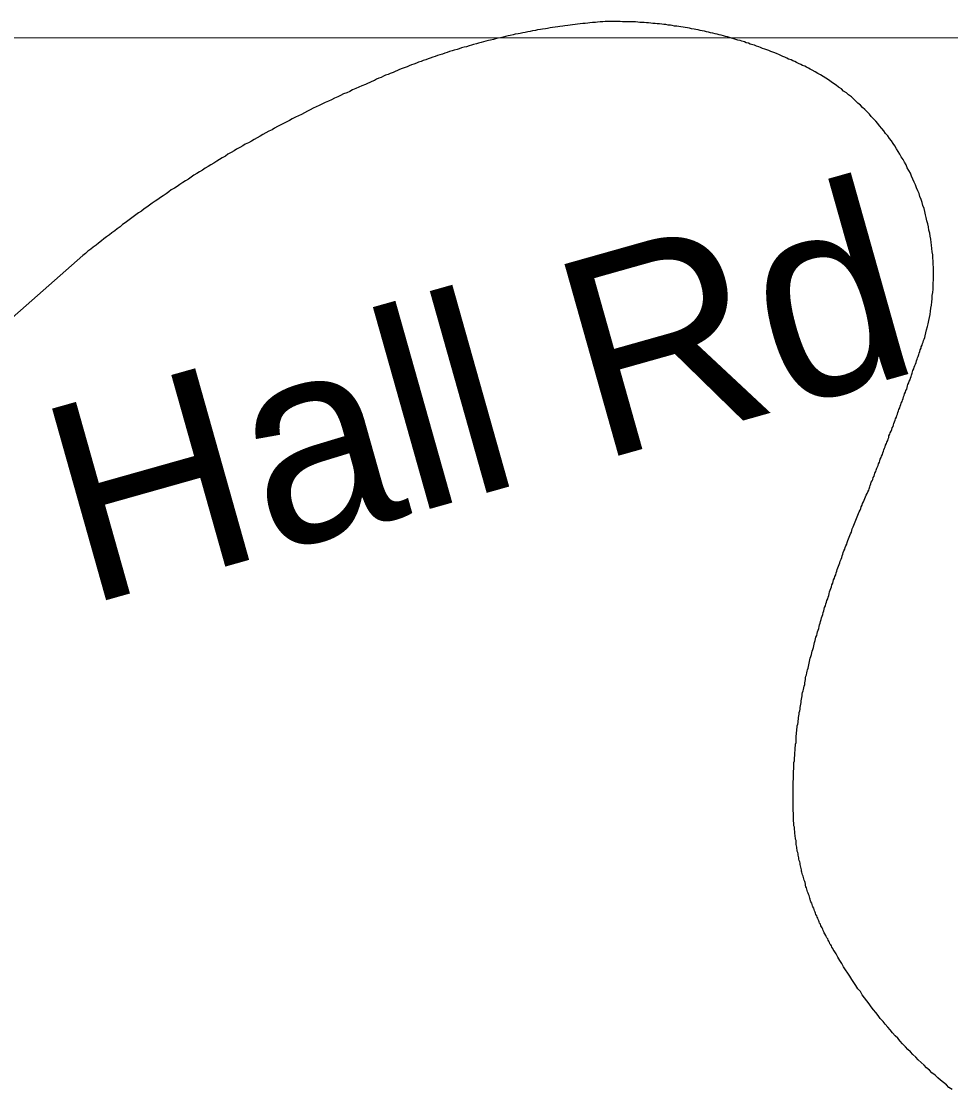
# Model space of a CAD drawing. Extents: x 1268485 to 1426702, y 514839 to 616766.
# Drawn here: x 1372641.4 to 1372947.8, y 572895.3 to 573247.4 of the extents above; entities that cross this region are included whole.
import ezdxf

# ---------------------------------------------------------------- set-up
doc = ezdxf.new("R2010")
doc.units = 0
for name, color, linetype in [('Old_Level_10', 7, 'Continuous'), ('Old_Level_35', 7, 'Continuous'), ('Old_Level_63', 7, 'Continuous')]:
    doc.layers.add(name, color=color, linetype=linetype)

msp = doc.modelspace()

# ---------------------------------------------------------------- linework, layer by layer
at = {"layer": 'Old_Level_35'}
for points in [[(1372833.848, 573247.398), (1372833.131, 573247.296), (1372832.208, 573247.245), (1372831.388, 573247.142), (1372830.67, 573247.04), (1372829.747, 573246.988), (1372828.825, 573246.937), (1372828.107, 573246.835), (1372827.287, 573246.732), (1372826.467, 573246.68), (1372825.646, 573246.578), (1372824.724, 573246.475), (1372824.006, 573246.373), (1372823.083, 573246.27), (1372822.366, 573246.168), (1372821.545, 573246.065), (1372820.623, 573245.963), (1372819.905, 573245.809), (1372818.982, 573245.707), (1372818.265, 573245.604), (1372817.342, 573245.502), (1372816.522, 573245.399), (1372815.701, 573245.245), (1372814.881, 573245.04), (1372814.163, 573244.938), (1372813.241, 573244.835), (1372812.523, 573244.682), (1372811.6, 573244.579), (1372810.883, 573244.374), (1372809.96, 573244.271), (1372809.14, 573244.066), (1372808.422, 573243.964), (1372807.499, 573243.759), (1372806.782, 573243.605), (1372805.859, 573243.451), (1372805.141, 573243.246), (1372804.218, 573243.144), (1372803.501, 573242.939), (1372802.578, 573242.734), (1372801.86, 573242.579), (1372801.04, 573242.374), (1372800.22, 573242.169), (1372799.4, 573242.016), (1372798.58, 573241.811), (1372797.759, 573241.606), (1372797.042, 573241.452), (1372796.119, 573241.247), (1372795.401, 573241.042), (1372794.581, 573240.836), (1372793.761, 573240.631), (1372793.043, 573240.426), (1372792.12, 573240.17), (1372791.403, 573240.016), (1372790.48, 573239.76), (1372789.762, 573239.555), (1372789.045, 573239.299), (1372788.122, 573239.043), (1372787.404, 573238.888), (1372786.481, 573238.633), (1372785.764, 573238.376), (1372785.046, 573238.12), (1372784.123, 573237.863), (1372783.406, 573237.71), (1372782.585, 573237.453), (1372781.765, 573237.146), (1372781.048, 573236.89), (1372780.227, 573236.633), (1372779.407, 573236.377), (1372778.587, 573236.12), (1372777.869, 573235.864), (1372777.049, 573235.557), (1372776.229, 573235.3), (1372775.511, 573235.044), (1372774.793, 573234.737), (1372773.871, 573234.48), (1372773.153, 573234.172), (1372772.333, 573233.916), (1372771.615, 573233.609), (1372770.795, 573233.301), (1372769.975, 573233.044), (1372769.257, 573232.737), (1372768.539, 573232.429), (1372767.617, 573232.122), (1372766.899, 573231.814), (1372766.079, 573231.507), (1372765.361, 573231.199), (1372764.643, 573230.891), (1372763.926, 573230.584), (1372763.003, 573230.225), (1372762.285, 573229.918), (1372761.465, 573229.61), (1372760.747, 573229.303), (1372760.03, 573228.943), (1372759.21, 573228.636), (1372758.492, 573228.328), (1372757.774, 573227.918), (1372756.954, 573227.611), (1372756.236, 573227.252), (1372755.519, 573226.945), (1372754.801, 573226.585)], [(1372902.131, 573231.302), (1372901.516, 573231.609), (1372900.901, 573231.917), (1372900.285, 573232.276), (1372899.67, 573232.584), (1372898.953, 573232.891), (1372898.337, 573233.199), (1372897.62, 573233.506), (1372897.005, 573233.814), (1372896.389, 573234.121), (1372895.774, 573234.429), (1372895.159, 573234.737), (1372894.339, 573234.992), (1372893.724, 573235.3), (1372893.109, 573235.557), (1372892.493, 573235.864), (1372891.776, 573236.12), (1372891.161, 573236.428), (1372890.545, 573236.685), (1372889.828, 573236.992), (1372889.11, 573237.248), (1372888.495, 573237.505), (1372887.88, 573237.761), (1372887.162, 573238.017), (1372886.547, 573238.273), (1372885.727, 573238.478), (1372885.112, 573238.735), (1372884.496, 573238.991), (1372883.779, 573239.248), (1372883.164, 573239.504), (1372882.548, 573239.709), (1372881.728, 573239.914), (1372881.113, 573240.17), (1372880.395, 573240.376), (1372879.78, 573240.631), (1372878.96, 573240.836), (1372878.345, 573241.042), (1372877.627, 573241.247), (1372877.012, 573241.452), (1372876.294, 573241.606), (1372875.577, 573241.862), (1372874.859, 573242.067), (1372874.244, 573242.272), (1372873.526, 573242.426), (1372872.911, 573242.631), (1372872.091, 573242.836), (1372871.476, 573242.99), (1372870.758, 573243.144), (1372870.143, 573243.297), (1372869.425, 573243.502), (1372868.605, 573243.605), (1372867.99, 573243.81), (1372867.272, 573243.964), (1372866.657, 573244.117), (1372865.837, 573244.271), (1372865.221, 573244.425), (1372864.504, 573244.579), (1372863.786, 573244.682), (1372863.171, 573244.835), (1372862.351, 573244.938), (1372861.633, 573245.143), (1372861.018, 573245.245), (1372860.3, 573245.399), (1372859.583, 573245.45), (1372858.865, 573245.553), (1372858.147, 573245.707), (1372857.532, 573245.809), (1372856.712, 573245.86), (1372855.994, 573246.014), (1372855.379, 573246.117), (1372854.661, 573246.168), (1372853.841, 573246.322), (1372853.226, 573246.373), (1372852.508, 573246.425), (1372851.791, 573246.578), (1372850.97, 573246.63), (1372850.355, 573246.68), (1372849.638, 573246.732), (1372848.92, 573246.835), (1372848.202, 573246.885), (1372847.484, 573246.937), (1372846.767, 573246.988), (1372846.152, 573247.04), (1372845.331, 573247.04), (1372844.614, 573247.142), (1372843.896, 573247.193), (1372843.281, 573247.193), (1372842.461, 573247.245), (1372841.743, 573247.245), (1372841.128, 573247.296), (1372840.41, 573247.296), (1372839.59, 573247.296), (1372838.872, 573247.398), (1372838.257, 573247.398), (1372837.539, 573247.398), (1372836.719, 573247.398), (1372836.002, 573247.398), (1372835.386, 573247.398), (1372834.669, 573247.398), (1372833.848, 573247.398)], [(1372939.348, 573143.744), (1372939.655, 573144.77), (1372939.86, 573145.744), (1372940.168, 573146.769), (1372940.373, 573147.743), (1372940.578, 573148.82), (1372940.783, 573149.793), (1372940.988, 573150.819), (1372941.091, 573151.896), (1372941.296, 573152.869), (1372941.501, 573153.894), (1372941.603, 573154.92), (1372941.706, 573155.945), (1372941.706, 573157.022), (1372941.911, 573157.995), (1372942.013, 573159.072), (1372942.013, 573160.148), (1372942.013, 573161.123), (1372942.116, 573162.199), (1372942.116, 573163.173), (1372942.116, 573164.25), (1372942.116, 573165.275), (1372942.116, 573166.3), (1372942.013, 573167.377), (1372942.013, 573168.351), (1372941.911, 573169.427), (1372941.911, 573170.453), (1372941.706, 573171.478), (1372941.603, 573172.503), (1372941.501, 573173.579), (1372941.398, 573174.554), (1372941.296, 573175.579), (1372940.988, 573176.604), (1372940.886, 573177.63), (1372940.578, 573178.603), (1372940.476, 573179.68), (1372940.271, 573180.705), (1372939.963, 573181.679), (1372939.758, 573182.704), (1372939.45, 573183.679), (1372939.245, 573184.704), (1372939.04, 573185.677), (1372938.63, 573186.703), (1372938.425, 573187.677), (1372938.015, 573188.702), (1372937.605, 573189.625), (1372937.4, 573190.65), (1372936.99, 573191.573), (1372936.58, 573192.547), (1372936.169, 573193.521), (1372935.759, 573194.444), (1372935.349, 573195.367), (1372934.837, 573196.392), (1372934.529, 573197.315), (1372934.016, 573198.186), (1372933.504, 573199.108), (1372933.094, 573200.083), (1372932.581, 573200.954), (1372932.171, 573201.877), (1372931.453, 573202.748), (1372931.043, 573203.671), (1372930.531, 573204.542), (1372929.915, 573205.414), (1372929.403, 573206.337), (1372928.788, 573207.105), (1372928.275, 573207.977), (1372927.66, 573208.797), (1372927.045, 573209.669), (1372926.327, 573210.489), (1372925.712, 573211.309), (1372925.097, 573212.129), (1372924.379, 573212.949), (1372923.764, 573213.77), (1372923.149, 573214.487), (1372922.328, 573215.307), (1372921.611, 573216.077), (1372920.996, 573216.795), (1372920.278, 573217.563), (1372919.458, 573218.332), (1372918.74, 573218.998), (1372918.022, 573219.768), (1372917.202, 573220.434), (1372916.484, 573221.101), (1372915.767, 573221.818), (1372915.049, 573222.484), (1372914.126, 573223.202), (1372913.409, 573223.817), (1372912.486, 573224.432), (1372911.768, 573225.15), (1372910.846, 573225.663), (1372910.025, 573226.329), (1372909.205, 573226.945), (1372908.385, 573227.508), (1372907.462, 573228.072), (1372906.642, 573228.636), (1372905.719, 573229.2), (1372904.899, 573229.764), (1372903.976, 573230.225), (1372903.156, 573230.789), (1372902.131, 573231.302)], [(1372754.801, 573226.585), (1372753.673, 573226.124), (1372752.648, 573225.663), (1372751.623, 573225.253), (1372750.597, 573224.792), (1372749.675, 573224.33), (1372748.649, 573223.869), (1372747.624, 573223.459), (1372746.599, 573222.997), (1372745.676, 573222.484), (1372744.651, 573222.074), (1372743.626, 573221.562), (1372742.6, 573221.101), (1372741.575, 573220.639), (1372740.652, 573220.178), (1372739.627, 573219.665), (1372738.602, 573219.203), (1372737.577, 573218.743), (1372736.654, 573218.23), (1372735.731, 573217.768), (1372734.706, 573217.255), (1372733.783, 573216.743), (1372732.758, 573216.23), (1372731.733, 573215.769), (1372730.707, 573215.257), (1372729.785, 573214.744), (1372728.862, 573214.231), (1372727.837, 573213.77), (1372726.914, 573213.257), (1372725.889, 573212.744), (1372724.863, 573212.181), (1372724.043, 573211.668), (1372723.018, 573211.206), (1372721.993, 573210.643), (1372720.967, 573210.13), (1372720.147, 573209.566), (1372719.122, 573209.053), (1372718.097, 573208.49), (1372717.276, 573207.926), (1372716.251, 573207.413), (1372715.226, 573206.9), (1372714.406, 573206.337), (1372713.38, 573205.773), (1372712.355, 573205.26), (1372711.535, 573204.696), (1372710.51, 573204.132), (1372709.484, 573203.569), (1372708.664, 573203.004), (1372707.639, 573202.441), (1372706.716, 573201.877), (1372705.793, 573201.313), (1372704.871, 573200.698), (1372703.845, 573200.134), (1372703.025, 573199.57), (1372702, 573199.006), (1372701.077, 573198.391), (1372700.155, 573197.827), (1372699.232, 573197.212), (1372698.207, 573196.648), (1372697.386, 573196.084), (1372696.464, 573195.417), (1372695.541, 573194.802), (1372694.618, 573194.239), (1372693.593, 573193.624), (1372692.773, 573193.008), (1372691.85, 573192.444), (1372690.825, 573191.829), (1372690.004, 573191.163), (1372689.082, 573190.548), (1372688.159, 573189.933), (1372687.236, 573189.318), (1372686.416, 573188.702), (1372685.493, 573188.087), (1372684.468, 573187.42), (1372683.648, 573186.805), (1372682.725, 573186.19), (1372681.905, 573185.575), (1372680.982, 573184.857), (1372679.957, 573184.242), (1372679.137, 573183.627), (1372678.214, 573183.012), (1372677.394, 573182.294), (1372676.471, 573181.679), (1372675.651, 573181.013), (1372674.728, 573180.398), (1372673.908, 573179.68), (1372672.985, 573179.065), (1372672.165, 573178.398), (1372671.242, 573177.68), (1372670.422, 573177.065), (1372669.499, 573176.399), (1372668.577, 573175.682), (1372667.756, 573175.015), (1372666.834, 573174.297), (1372666.013, 573173.682), (1372665.091, 573173.016), (1372664.27, 573172.298), (1372663.348, 573171.631), (1372662.527, 573170.914), (1372661.605, 573170.248)], [(1372661.605, 573170.248), (1372577.533, 573096.121), (1372480.134, 573017.637)], [(1372920.791, 573092.891), (1372920.893, 573093.353), (1372921.098, 573093.917), (1372921.201, 573094.429), (1372921.508, 573094.942), (1372921.611, 573095.455), (1372921.918, 573095.916), (1372922.123, 573096.429), (1372922.226, 573096.992), (1372922.534, 573097.505), (1372922.636, 573098.018), (1372922.841, 573098.479), (1372923.149, 573098.992), (1372923.251, 573099.505), (1372923.456, 573100.068), (1372923.661, 573100.581), (1372923.866, 573101.043), (1372923.969, 573101.555), (1372924.276, 573102.068), (1372924.482, 573102.581), (1372924.584, 573103.144), (1372924.892, 573103.606), (1372924.994, 573104.118), (1372925.302, 573104.631), (1372925.404, 573105.144), (1372925.609, 573105.707), (1372925.712, 573106.169), (1372926.019, 573106.682), (1372926.224, 573107.194), (1372926.327, 573107.707), (1372926.635, 573108.27), (1372926.737, 573108.732), (1372927.045, 573109.245), (1372927.147, 573109.757), (1372927.352, 573110.27), (1372927.455, 573110.833), (1372927.762, 573111.295), (1372927.865, 573111.808), (1372928.172, 573112.32), (1372928.378, 573112.833), (1372928.48, 573113.397), (1372928.788, 573113.858), (1372928.89, 573114.371), (1372929.095, 573114.884), (1372929.3, 573115.396), (1372929.505, 573115.96), (1372929.608, 573116.422), (1372929.915, 573116.934), (1372930.018, 573117.447), (1372930.223, 573117.959), (1372930.325, 573118.523), (1372930.633, 573118.985), (1372930.736, 573119.497), (1372931.043, 573120.01), (1372931.146, 573120.573), (1372931.351, 573121.086), (1372931.453, 573121.548), (1372931.761, 573122.06), (1372931.863, 573122.573), (1372932.171, 573123.137), (1372932.273, 573123.649), (1372932.479, 573124.111), (1372932.581, 573124.624), (1372932.889, 573125.187), (1372932.991, 573125.7), (1372933.299, 573126.212), (1372933.401, 573126.674), (1372933.606, 573127.238), (1372933.709, 573127.75), (1372934.016, 573128.263), (1372934.119, 573128.775), (1372934.427, 573129.288), (1372934.529, 573129.801), (1372934.734, 573130.313), (1372934.837, 573130.826), (1372935.144, 573131.39), (1372935.247, 573131.851), (1372935.349, 573132.364), (1372935.657, 573132.877), (1372935.759, 573133.441), (1372935.964, 573133.953), (1372936.169, 573134.414), (1372936.375, 573134.927), (1372936.477, 573135.491), (1372936.785, 573136.004), (1372936.887, 573136.517), (1372937.092, 573136.978), (1372937.297, 573137.542), (1372937.4, 573138.055), (1372937.605, 573138.567), (1372937.707, 573139.131), (1372938.015, 573139.643), (1372938.117, 573140.105), (1372938.425, 573140.618), (1372938.528, 573141.181), (1372938.733, 573141.694), (1372938.835, 573142.206), (1372939.04, 573142.668), (1372939.245, 573143.232), (1372939.348, 573143.744)], [(1372901.413, 573036.964), (1372901.516, 573037.476), (1372901.721, 573038.04), (1372901.926, 573038.707), (1372902.028, 573039.27), (1372902.131, 573039.835), (1372902.336, 573040.398), (1372902.541, 573041.013), (1372902.643, 573041.578), (1372902.746, 573042.141), (1372902.951, 573042.705), (1372903.156, 573043.32), (1372903.259, 573043.884), (1372903.361, 573044.448), (1372903.669, 573045.012), (1372903.771, 573045.576), (1372903.874, 573046.191), (1372904.079, 573046.755), (1372904.284, 573047.319), (1372904.386, 573047.882), (1372904.591, 573048.498), (1372904.797, 573049.062), (1372904.899, 573049.625), (1372905.104, 573050.19), (1372905.207, 573050.753), (1372905.412, 573051.317), (1372905.617, 573051.933), (1372905.719, 573052.496), (1372906.027, 573053.06), (1372906.129, 573053.624), (1372906.232, 573054.188), (1372906.539, 573054.752), (1372906.642, 573055.367), (1372906.847, 573055.931), (1372906.95, 573056.495), (1372907.257, 573057.059), (1372907.36, 573057.622), (1372907.667, 573058.187), (1372907.77, 573058.75), (1372907.872, 573059.315), (1372908.077, 573059.878), (1372908.282, 573060.493), (1372908.487, 573061.057), (1372908.59, 573061.621), (1372908.898, 573062.185), (1372909, 573062.749), (1372909.205, 573063.313), (1372909.513, 573063.877), (1372909.615, 573064.441), (1372909.923, 573065.004), (1372910.025, 573065.569), (1372910.23, 573066.132), (1372910.333, 573066.696), (1372910.64, 573067.26), (1372910.846, 573067.824), (1372911.051, 573068.388), (1372911.256, 573068.952), (1372911.358, 573069.515), (1372911.666, 573070.08), (1372911.871, 573070.643), (1372911.973, 573071.258), (1372912.281, 573071.771), (1372912.383, 573072.335), (1372912.588, 573072.899), (1372912.896, 573073.463), (1372912.999, 573073.976), (1372913.204, 573074.539), (1372913.511, 573075.104), (1372913.716, 573075.667), (1372913.921, 573076.231), (1372914.126, 573076.795), (1372914.331, 573077.359), (1372914.536, 573077.923), (1372914.742, 573078.487), (1372915.049, 573079.05), (1372915.254, 573079.615), (1372915.357, 573080.178), (1372915.664, 573080.742), (1372915.869, 573081.306), (1372916.074, 573081.87), (1372916.279, 573082.383), (1372916.484, 573082.946), (1372916.792, 573083.511), (1372916.997, 573084.074), (1372917.202, 573084.638), (1372917.407, 573085.202), (1372917.612, 573085.766), (1372917.92, 573086.227), (1372918.125, 573086.791), (1372918.33, 573087.355), (1372918.638, 573087.919), (1372918.74, 573088.483), (1372919.048, 573089.047), (1372919.253, 573089.56), (1372919.458, 573090.123), (1372919.765, 573090.687), (1372919.97, 573091.251), (1372920.278, 573091.815), (1372920.483, 573092.328), (1372920.791, 573092.891)], [(1372896.082, 572982.676), (1372896.082, 572983.189), (1372895.979, 572983.753), (1372895.979, 572984.316), (1372895.979, 572984.881), (1372895.979, 572985.444), (1372895.979, 572986.008), (1372895.979, 572986.521), (1372895.877, 572987.085), (1372895.877, 572987.649), (1372895.877, 572988.212), (1372895.877, 572988.725), (1372895.877, 572989.289), (1372895.877, 572989.853), (1372895.877, 572990.365), (1372895.877, 572990.93), (1372895.877, 572991.493), (1372895.877, 572992.057), (1372895.877, 572992.621), (1372895.877, 572993.185), (1372895.877, 572993.698), (1372895.877, 572994.261), (1372895.877, 572994.826), (1372895.877, 572995.389), (1372895.877, 572995.953), (1372895.877, 572996.517), (1372895.877, 572996.979), (1372895.979, 572997.542), (1372895.979, 572998.106), (1372895.979, 572998.67), (1372895.979, 572999.234), (1372895.979, 572999.798), (1372895.979, 573000.362), (1372896.082, 573000.875), (1372896.082, 573001.438), (1372896.082, 573002.002), (1372896.082, 573002.566), (1372896.082, 573003.13), (1372896.287, 573003.694), (1372896.287, 573004.206), (1372896.287, 573004.771), (1372896.389, 573005.334), (1372896.389, 573005.898), (1372896.389, 573006.462), (1372896.492, 573006.924), (1372896.492, 573007.487), (1372896.492, 573008.051), (1372896.594, 573008.615), (1372896.594, 573009.179), (1372896.799, 573009.692), (1372896.799, 573010.255), (1372896.799, 573010.82), (1372896.902, 573011.383), (1372896.902, 573011.947), (1372897.005, 573012.46), (1372897.005, 573013.024), (1372897.107, 573013.588), (1372897.107, 573014.101), (1372897.21, 573014.664), (1372897.21, 573015.177), (1372897.415, 573015.741), (1372897.517, 573016.304), (1372897.517, 573016.869), (1372897.62, 573017.381), (1372897.62, 573017.945), (1372897.722, 573018.509), (1372897.825, 573019.073), (1372897.825, 573019.585), (1372898.03, 573020.15), (1372898.132, 573020.713), (1372898.132, 573021.226), (1372898.235, 573021.738), (1372898.337, 573022.303), (1372898.542, 573022.866), (1372898.542, 573023.43), (1372898.645, 573023.943), (1372898.747, 573024.507), (1372898.85, 573025.071), (1372898.85, 573025.583), (1372898.953, 573026.147), (1372899.158, 573026.711), (1372899.26, 573027.172), (1372899.363, 573027.736), (1372899.465, 573028.3), (1372899.67, 573028.813), (1372899.67, 573029.377), (1372899.773, 573029.94), (1372899.875, 573030.453), (1372899.978, 573031.017), (1372900.08, 573031.581), (1372900.285, 573032.043), (1372900.388, 573032.606), (1372900.49, 573033.17), (1372900.593, 573033.683), (1372900.798, 573034.246), (1372900.901, 573034.759), (1372901.003, 573035.323), (1372901.106, 573035.887), (1372901.208, 573036.4), (1372901.413, 573036.964)], [(1372909.41, 572941.05), (1372909.103, 572941.46), (1372908.898, 572941.82), (1372908.59, 572942.23), (1372908.487, 572942.64), (1372908.282, 572942.998), (1372907.975, 572943.358), (1372907.872, 572943.819), (1372907.667, 572944.178), (1372907.36, 572944.588), (1372907.257, 572944.946), (1372906.95, 572945.356), (1372906.745, 572945.767), (1372906.642, 572946.126), (1372906.334, 572946.587), (1372906.129, 572946.946), (1372906.027, 572947.304), (1372905.719, 572947.766), (1372905.617, 572948.125), (1372905.412, 572948.586), (1372905.207, 572948.945), (1372905.002, 572949.304), (1372904.899, 572949.765), (1372904.591, 572950.124), (1372904.489, 572950.585), (1372904.284, 572950.944), (1372904.079, 572951.355), (1372903.976, 572951.765), (1372903.771, 572952.175), (1372903.669, 572952.585), (1372903.361, 572952.995), (1372903.259, 572953.456), (1372903.156, 572953.815), (1372902.849, 572954.225), (1372902.746, 572954.635), (1372902.643, 572955.046), (1372902.336, 572955.506), (1372902.233, 572955.866), (1372902.131, 572956.327), (1372902.028, 572956.737), (1372901.721, 572957.147), (1372901.618, 572957.557), (1372901.516, 572958.019), (1372901.413, 572958.377), (1372901.208, 572958.839), (1372901.106, 572959.249), (1372900.901, 572959.71), (1372900.798, 572960.069), (1372900.593, 572960.479), (1372900.49, 572960.94), (1372900.388, 572961.35), (1372900.285, 572961.761), (1372900.08, 572962.171), (1372899.978, 572962.632), (1372899.875, 572963.043), (1372899.773, 572963.504), (1372899.67, 572963.863), (1372899.465, 572964.324), (1372899.363, 572964.734), (1372899.26, 572965.196), (1372899.158, 572965.606), (1372898.953, 572966.067), (1372898.85, 572966.477), (1372898.747, 572966.939), (1372898.645, 572967.297), (1372898.645, 572967.759), (1372898.542, 572968.169), (1372898.337, 572968.63), (1372898.235, 572969.04), (1372898.132, 572969.502), (1372898.132, 572969.963), (1372898.03, 572970.373), (1372897.825, 572970.835), (1372897.722, 572971.245), (1372897.722, 572971.706), (1372897.62, 572972.116), (1372897.517, 572972.577), (1372897.517, 572972.988), (1372897.415, 572973.449), (1372897.21, 572973.859), (1372897.21, 572974.32), (1372897.107, 572974.731), (1372897.107, 572975.191), (1372897.005, 572975.602), (1372896.902, 572976.063), (1372896.902, 572976.524), (1372896.799, 572976.934), (1372896.799, 572977.396), (1372896.594, 572977.806), (1372896.594, 572978.267), (1372896.492, 572978.677), (1372896.492, 572979.139), (1372896.389, 572979.549), (1372896.389, 572980.01), (1372896.389, 572980.42), (1372896.287, 572980.882), (1372896.287, 572981.292), (1372896.287, 572981.753), (1372896.082, 572982.266), (1372896.082, 572982.676)], [(1372948.268, 572895.273), (1372947.242, 572895.991), (1372946.422, 572896.811), (1372945.397, 572897.631), (1372944.474, 572898.399), (1372943.551, 572899.169), (1372942.629, 572899.989), (1372941.603, 572900.86), (1372940.783, 572901.68), (1372939.86, 572902.501), (1372939.04, 572903.372), (1372938.117, 572904.193), (1372937.092, 572905.064), (1372936.272, 572905.936), (1372935.349, 572906.807), (1372934.529, 572907.679), (1372933.709, 572908.55), (1372932.889, 572909.421), (1372931.966, 572910.395), (1372931.146, 572911.267), (1372930.325, 572912.19), (1372929.505, 572913.061), (1372928.583, 572913.983), (1372927.865, 572914.958), (1372927.045, 572915.881), (1372926.224, 572916.803), (1372925.507, 572917.726), (1372924.584, 572918.7), (1372923.866, 572919.674), (1372923.149, 572920.648), (1372922.328, 572921.622), (1372921.611, 572922.545), (1372920.893, 572923.57), (1372920.175, 572924.544), (1372919.355, 572925.569), (1372918.638, 572926.543), (1372918.022, 572927.569), (1372917.202, 572928.542), (1372916.484, 572929.567), (1372915.869, 572930.542), (1372915.152, 572931.618), (1372914.536, 572932.643), (1372913.921, 572933.668), (1372913.101, 572934.745), (1372912.486, 572935.771), (1372911.871, 572936.796), (1372911.256, 572937.872), (1372910.64, 572938.949), (1372910.025, 572940.025), (1372909.41, 572941.05)]]:
    msp.add_lwpolyline(points, dxfattribs=at)
at = {"layer": 'Old_Level_63'}
msp.add_lwpolyline([(1402204.691, 573245.596), (1399456.736, 573245.596), (1368033.021, 573241.255)], dxfattribs=at)

# ---------------------------------------------------------------- texts
at = {"layer": 'Old_Level_10'}
msp.add_text('Hall Rd', height=65.6167, rotation=15.74448, dxfattribs=at).set_placement((1372662.393, 573054.64))

doc.saveas('drawing.dxf')
